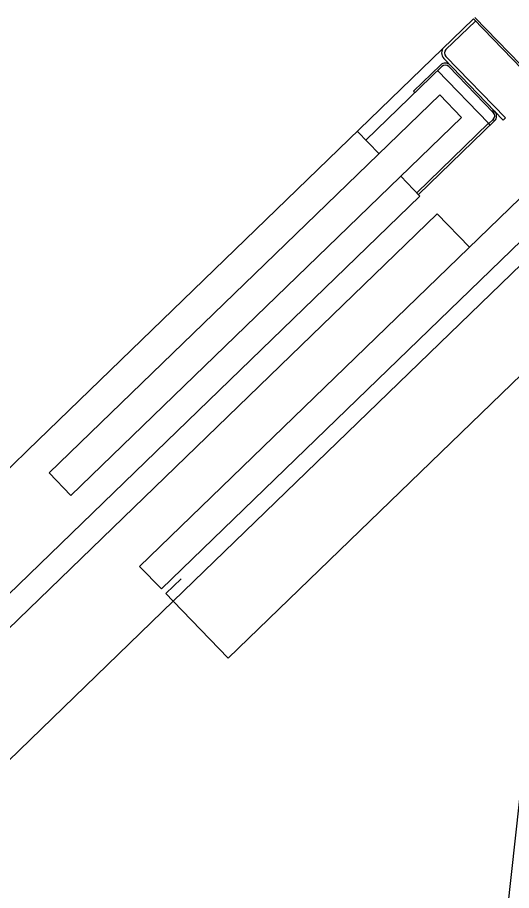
# Model space of a CAD drawing. Extents: x 468143 to 491361, y 1438528 to 1468730.
# Drawn here: x 490352.039 to 490353.687, y 1467642.138 to 1467645.049 of the extents above; entities that cross this region are included whole.
import ezdxf

# ---------------------------------------------------------------- set-up
doc = ezdxf.new("R2010")
doc.units = 0
doc.layers.add('Xreference_dp', color=7, linetype='Continuous')

msp = doc.modelspace()

# ---------------------------------------------------------------- linework, layer by layer
at = {"layer": 'Xreference_dp'}
for p, q in [((490352.0729, 1467643.6053), (490353.5597, 1467645.0443)), ((490352.0729, 1467643.6053), (490353.5597, 1467645.0443)), ((490353.5666, 1467645.0372), (490353.4685, 1467644.9423)), ((490353.5666, 1467645.0372), (490353.4685, 1467644.9423)), ((490355.2765, 1467643.2704), (490353.5597, 1467645.0443)), ((490353.5597, 1467645.0443), (490358.3697, 1467640.0743)), ((490355.2765, 1467643.2704), (490353.5597, 1467645.0443)), ((490353.5597, 1467645.0443), (490358.3697, 1467640.0743)), ((490355.2816, 1467643.2752), (490353.5647, 1467645.0491)), ((490353.5647, 1467645.0491), (490358.3747, 1467640.0792)), ((490355.2816, 1467643.2752), (490353.5647, 1467645.0491)), ((490353.5647, 1467645.0491), (490358.3747, 1467640.0792)), ((490353.4681, 1467644.9191), (490353.6666, 1467644.714)), ((490353.4681, 1467644.9191), (490353.6666, 1467644.714)), ((490353.3606, 1467644.8037), (490353.4502, 1467644.8904)), ((490353.3606, 1467644.8037), (490353.4502, 1467644.8904)), ((490353.6595, 1467644.7072), (490353.461, 1467644.9123)), ((490353.6595, 1467644.7072), (490353.461, 1467644.9123)), ((490353.2011, 1467644.6402), (490353.4548, 1467644.8857)), ((490353.2011, 1467644.6402), (490353.4548, 1467644.8857)), ((490353.6106, 1467644.6964), (490353.4407, 1467644.872)), ((490353.6106, 1467644.6964), (490353.4407, 1467644.872)), ((490353.6263, 1467644.7321), (490353.478, 1467644.8853)), ((490353.6263, 1467644.7321), (490353.478, 1467644.8853)), ((490353.3606, 1467644.8037), (490353.3652, 1467644.799)), ((490353.3606, 1467644.8037), (490353.3652, 1467644.799)), ((490352.1453, 1467643.5304), (490353.4477, 1467644.7909)), ((490352.1453, 1467643.5304), (490353.4477, 1467644.7909)), ((490353.4477, 1467644.7909), (490353.5201, 1467644.7161)), ((490353.4477, 1467644.7909), (490353.5201, 1467644.7161)), ((490353.5201, 1467644.7161), (490352.2177, 1467643.4556)), ((490353.5201, 1467644.7161), (490352.2177, 1467643.4556)), ((490353.6271, 1467644.7407), (490353.6224, 1467644.7361)), ((490353.6271, 1467644.7407), (490353.6224, 1467644.7361)), ((490353.6263, 1467644.7321), (490353.631, 1467644.7366)), ((490353.6263, 1467644.7321), (490353.631, 1467644.7366)), ((490353.3711, 1467644.4646), (490353.6106, 1467644.6964)), ((490353.3711, 1467644.4646), (490353.6106, 1467644.6964)), ((490353.6305, 1467644.7042), (490353.3768, 1467644.4587)), ((490353.6305, 1467644.7042), (490353.3768, 1467644.4587)), ((490353.6163, 1467644.6905), (490353.6106, 1467644.6964)), ((490353.6163, 1467644.6905), (490353.6106, 1467644.6964)), ((490353.6259, 1467644.7089), (490353.6118, 1467644.6952)), ((490353.6259, 1467644.7089), (490353.6118, 1467644.6952)), ((490353.6259, 1467644.7089), (490353.6305, 1467644.7042)), ((490353.6259, 1467644.7089), (490353.6305, 1467644.7042)), ((490353.6666, 1467644.714), (490353.6595, 1467644.7072)), ((490353.6666, 1467644.714), (490353.6595, 1467644.7072)), ((490353.2451, 1467644.5948), (490353.1726, 1467644.6696)), ((490353.2451, 1467644.5948), (490353.1726, 1467644.6696)), ((490353.3817, 1467644.4536), (490353.3175, 1467644.52)), ((490353.3817, 1467644.4536), (490353.3175, 1467644.52)), ((490348.5907, 1467639.8167), (490353.3817, 1467644.4536)), ((490348.5907, 1467639.8167), (490353.3817, 1467644.4536)), ((490352.4468, 1467643.219), (490353.7491, 1467644.4794)), ((490352.4468, 1467643.219), (490353.7491, 1467644.4794)), ((490353.4388, 1467644.3947), (490348.6477, 1467639.7578)), ((490353.4388, 1467644.3947), (490348.6477, 1467639.7578)), ((490353.8216, 1467644.4046), (490352.5192, 1467643.1441)), ((490353.8216, 1467644.4046), (490352.5192, 1467643.1441)), ((490353.5465, 1467644.2833), (490353.4388, 1467644.3947)), ((490353.5465, 1467644.2833), (490353.4388, 1467644.3947)), ((490352.559, 1467643.1029), (490353.792, 1467644.2962)), ((490352.559, 1467643.1029), (490353.792, 1467644.2962)), ((490352.7425, 1467642.9134), (490353.9866, 1467644.1175)), ((490352.7425, 1467642.9134), (490353.9866, 1467644.1175)), ((490352.9582, 1467635.527), (490353.8712, 1467643.8771)), ((490352.9582, 1467635.527), (490353.8712, 1467643.8771)), ((490349.5575, 1467641.1708), (490352.0729, 1467643.6053)), ((490349.5575, 1467641.1708), (490352.0729, 1467643.6053)), ((490352.2177, 1467643.4556), (490352.1453, 1467643.5304)), ((490352.2177, 1467643.4556), (490352.1453, 1467643.5304)), ((490352.5192, 1467643.1441), (490352.4468, 1467643.219)), ((490352.5192, 1467643.1441), (490352.4468, 1467643.219)), ((490352.5346, 1467643.1282), (490352.5853, 1467643.1772)), ((490352.5346, 1467643.1282), (490352.5853, 1467643.1772)), ((490352.559, 1467643.1029), (490352.5346, 1467643.1282)), ((490352.559, 1467643.1029), (490352.5346, 1467643.1282)), ((490350.0436, 1467640.6685), (490352.559, 1467643.1029)), ((490350.0436, 1467640.6685), (490352.559, 1467643.1029)), ((490352.7425, 1467642.9134), (490352.559, 1467643.1029)), ((490352.7425, 1467642.9134), (490352.559, 1467643.1029))]:
    msp.add_line(p, q, dxfattribs=at)
for centre, radius, start, end in [((490353.4799, 1467644.9305), 0.0262, 134.063, 224.063), ((490353.4799, 1467644.9305), 0.0262, 134.063, 224.063), ((490353.4799, 1467644.9305), 0.0164, 134.063, 224.063), ((490353.4799, 1467644.9305), 0.0164, 134.063, 224.063), ((490353.4662, 1467644.8739), 0.023, 44.063, 134.063), ((490353.4662, 1467644.8739), 0.023, 44.063, 134.063), ((490353.4662, 1467644.8739), 0.0164, 44.063, 134.063), ((490353.4662, 1467644.8739), 0.0164, 44.063, 134.063), ((490353.6145, 1467644.7207), 0.0164, 314.063, 44.063), ((490353.6145, 1467644.7207), 0.0164, 314.063, 44.063), ((490353.6145, 1467644.7207), 0.023, 314.063, 44.063), ((490353.6145, 1467644.7207), 0.023, 314.063, 44.063)]:
    msp.add_arc(centre, radius, start, end, dxfattribs=at)

doc.saveas('drawing.dxf')
